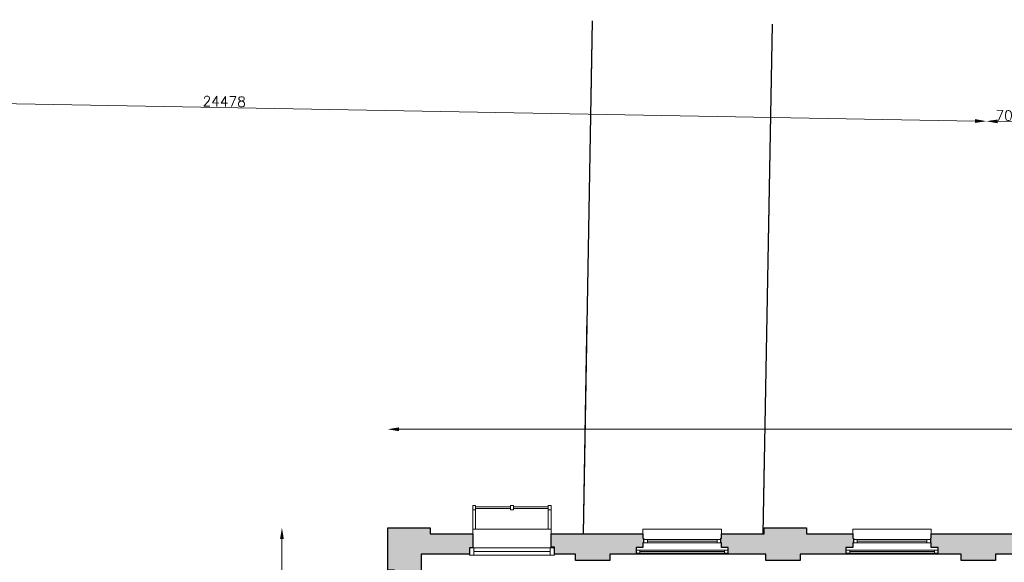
# Model space of a CAD drawing. Header units: millimetres. Extents: x -13022 to 1371524, y -38729 to 632593.
# Tile 347 of 381: x 1146954 to 1162761, y -1856 to 6853. Entities that reach past the tile are written whole.
import ezdxf

# ---------------------------------------------------------------- set-up
doc = ezdxf.new("R2010")
doc.units = ezdxf.units.MM
doc.header["$LTSCALE"] = 35
doc.linetypes.add('DASHED', pattern=[200, 100, -100])
for name, color, linetype in [('LAYER102', 1, 'Continuous'), ('LAYER111', 7, 'Continuous'), ('LAYER22', 7, 'Continuous'), ('LAYER28', 7, 'Continuous'), ('LAYER30', 7, 'Continuous')]:
    doc.layers.add(name, color=color, linetype=linetype)
doc.styles.get("Standard").update_dxf_attribs({"font": 'simplex.shx'})
doc.dimstyles.new('~R----C~', dxfattribs={"dimtxt": 162, "dimasz": 180, "dimexe": 0.18, "dimexo": 0.0625, "dimgap": 16.2, "dimtad": 1, "dimdec": 0, "dimzin": 0, "dimdsep": 46, "dimtxsty": 'Standard', "dimcen": 0.09, "dimse1": 1, "dimse2": 1, "dimclrd": 7, "dimadec": 0, "dimazin": 0, "dimtfac": 1, "dimtdec": 4, "dimtmove": 0, "dimatfit": 3, "dimfxl": 1, "dimtolj": 1, "dimtzin": 0, "dimlwd": 13, "dimarcsym": 0})

# ---------------------------------------------------------------- blocks, each defined once
blk = doc.blocks.new('*D152')
at = {"layer": 'Defpoints', "color": 0, "linetype": 'Continuous', "transparency": 16777216}
for p in [(1138028, 7312), (1162502, 6871), (1162473, 5224)]:
    blk.add_point(p, dxfattribs=at)
at = {"layer": 'LAYER102', "color": 7, "linetype": 'Continuous', "lineweight": 13, "transparency": 16777216}
blk.add_line((1138178, 5661), (1162293, 5227), dxfattribs=at)
at = {"layer": 'LAYER102', "color": 7, "linetype": 'Continuous', "transparency": 16777216}
for points in [[(1138179, 5691), (1138178, 5631), (1137998, 5664)], [(1162293, 5257), (1162292, 5197), (1162473, 5224)]]:
    blk.add_solid(points, dxfattribs=at)
at = {"layer": 'LAYER102', "color": 0, "linetype": 'Continuous', "transparency": 16777216, "insert": (1150237, 5541), "char_height": 162, "attachment_point": 5, "rotation": 358.9686}
blk.add_mtext('\\A1;24478', dxfattribs=at)
blk = doc.blocks.new('*D153')
at = {"layer": 'Defpoints', "color": 0, "linetype": 'Continuous', "transparency": 16777216}
for p in [(1163225, 7795), (1162502, 6871), (1163179, 5211)]:
    blk.add_point(p, dxfattribs=at)
at = {"layer": 'LAYER102', "color": 7, "linetype": 'Continuous', "lineweight": 13, "transparency": 16777216}
blk.add_line((1162653, 5221), (1162999, 5214), dxfattribs=at)
at = {"layer": 'LAYER102', "color": 7, "linetype": 'Continuous', "transparency": 16777216}
for points in [[(1162653, 5251), (1162652, 5191), (1162473, 5224)], [(1162999, 5244), (1162998, 5184), (1163179, 5211)]]:
    blk.add_solid(points, dxfattribs=at)
at = {"layer": 'LAYER102', "color": 0, "linetype": 'Continuous', "transparency": 16777216, "insert": (1162827, 5315), "char_height": 162, "attachment_point": 5, "rotation": 358.9686}
blk.add_mtext('\\A1;706', dxfattribs=at)
blk = doc.blocks.new('*D216')
at = {"layer": 'Defpoints', "color": 0, "linetype": 'Continuous', "transparency": 16777216}
for p in [(1210369, 279), (1152863, -1302), (1210369, -1302)]:
    blk.add_point(p, dxfattribs=at)
at = {"layer": 'LAYER102', "color": 7, "linetype": 'Continuous', "lineweight": 13, "transparency": 16777216}
blk.add_line((1153043, 279), (1210189, 279), dxfattribs=at)
at = {"layer": 'LAYER102', "color": 7, "linetype": 'Continuous', "transparency": 16777216}
for points in [[(1153043, 309), (1153043, 249), (1152863, 279)], [(1210189, 309), (1210189, 249), (1210369, 279)]]:
    blk.add_solid(points, dxfattribs=at)
at = {"layer": 'LAYER102', "color": 0, "linetype": 'Continuous', "transparency": 16777216, "insert": (1181616, 376), "char_height": 162, "attachment_point": 5}
blk.add_mtext('\\A1;57506', dxfattribs=at)
blk = doc.blocks.new('*D217')
at = {"layer": 'Defpoints', "color": 0, "linetype": 'Continuous', "transparency": 16777216}
for p in [(1151164, -1302), (1152863, -1302), (1152863, -13378)]:
    blk.add_point(p, dxfattribs=at)
at = {"layer": 'LAYER102', "color": 7, "linetype": 'Continuous', "lineweight": 13, "transparency": 16777216}
blk.add_line((1151164, -13198), (1151164, -1482), dxfattribs=at)
at = {"layer": 'LAYER102', "color": 7, "linetype": 'Continuous', "transparency": 16777216}
for points in [[(1151134, -1482), (1151194, -1482), (1151164, -1302)], [(1151134, -13198), (1151194, -13198), (1151164, -13378)]]:
    blk.add_solid(points, dxfattribs=at)
at = {"layer": 'LAYER102', "color": 0, "linetype": 'Continuous', "transparency": 16777216, "insert": (1151067, -7340), "char_height": 162, "attachment_point": 5, "rotation": 90}
blk.add_mtext('\\A1;12077', dxfattribs=at)

msp = doc.modelspace()

# ---------------------------------------------------------------- hatches: boundary and pattern name
at = {"layer": 'LAYER111', "linetype": 'Continuous', "lineweight": 5}
for points in [[(1154177.309, -1726.679), (1153397.809, -1726.679), (1153397.809, -3483.695), (1153187.809, -3483.695), (1153187.809, -3593.695), (1153112.809, -3593.695), (1153112.746, -3603.695), (1153027.809, -3603.695), (1153027.809, -3593.695), (1152972.84, -3593.711), (1152972.809, -1981.679), (1152862.809, -1981.679), (1152862.809, -1301.679), (1153542.809, -1301.679), (1153542.809, -1401.679), (1154227.34, -1401.679), (1154227.309, -1626.695), (1154177.309, -1626.695)], [(1156960.309, -1401.695), (1156960.309, -1466.695), (1156970.309, -1466.695), (1156970.309, -1541.679), (1156960.371, -1541.695), (1156960.371, -1616.679), (1156850.371, -1616.679), (1156850.371, -1726.679), (1156426.809, -1726.679), (1156426.809, -1826.679), (1155876.809, -1826.679), (1155876.809, -1726.679), (1155537.34, -1726.695), (1155537.34, -1614.773), (1155487.309, -1614.773), (1155487.34, -1401.679)], [(1160329.34, -1401.695), (1160329.434, -1466.695), (1160339.434, -1466.695), (1160339.309, -1541.711), (1160329.434, -1541.695), (1160329.434, -1616.679), (1160219.371, -1616.679), (1160219.371, -1726.679), (1159481.809, -1726.679), (1159481.809, -1826.679), (1158931.809, -1826.679), (1158931.809, -1726.679), (1158330.309, -1726.679), (1158330.309, -1616.679), (1158220.309, -1616.679), (1158220.309, -1541.695), (1158210.371, -1541.679), (1158210.309, -1466.695), (1158220.371, -1466.695), (1158220.215, -1401.695), (1158904.809, -1401.679), (1158904.809, -1301.679), (1159587.809, -1301.679), (1159587.809, -1401.679)], [(1163062.277, -1401.695), (1163062.277, -1466.695), (1163072.277, -1466.695), (1163072.277, -1541.679), (1163062.34, -1541.679), (1163062.34, -1616.679), (1162952.34, -1616.679), (1162952.34, -1726.679), (1162620.059, -1726.679), (1162620.059, -1826.679), (1162070.059, -1826.679), (1162070.059, -1726.679), (1161699.309, -1726.679), (1161699.309, -1616.679), (1161589.309, -1616.679), (1161589.309, -1541.695), (1161579.309, -1541.679), (1161579.309, -1466.695), (1161589.309, -1466.695), (1161589.309, -1401.679)]]:
    msp.add_hatch(color=254, dxfattribs=at).paths.add_polyline_path(points, flags=0)

# ---------------------------------------------------------------- linework, layer by layer
at = {"layer": 'LAYER22', "color": 7, "linetype": 'Continuous', "lineweight": 18}
for points in [[(1154227.34, -1326.679), (1154227.34, -945.133), (1154274.09, -945.133), (1154274.09, -1326.679)], [(1155440.59, -1326.679), (1155440.59, -945.133), (1155487.34, -945.133), (1155487.34, -1326.679)], [(1154227.34, -1015.133), (1154274.09, -1015.133)], [(1154833.965, -965.133), (1154274.09, -965.133)], [(1154274.09, -995.133), (1154833.965, -995.133)], [(1154880.715, -965.133), (1155440.527, -965.133)], [(1155440.527, -995.133), (1154880.715, -995.133)], [(1155440.527, -1015.133), (1155487.34, -1015.133)], [(1154227.34, -1401.679), (1154227.34, -1326.679), (1155487.34, -1326.679), (1155487.34, -1401.679)], [(1156960.34, -1401.679), (1156960.34, -1326.679), (1158220.309, -1326.679), (1158220.309, -1401.679)], [(1160329.309, -1401.679), (1160329.309, -1326.679), (1161589.277, -1326.679), (1161589.277, -1401.679)], [(1156850.371, -1726.679), (1158330.309, -1726.679)], [(1160219.371, -1726.679), (1161699.309, -1726.679)]]:
    msp.add_lwpolyline(points, dxfattribs=at)
at = {"layer": 'LAYER22', "color": 7, "linetype": 'DASHED', "lineweight": 18}
for points in [[(1154227.34, -1326.679), (1154227.34, -945.133), (1154274.09, -945.133), (1154274.09, -1326.679)], [(1155440.59, -1326.679), (1155440.59, -945.133), (1155487.34, -945.133), (1155487.34, -1326.679)], [(1154227.34, -1015.133), (1154274.09, -1015.133)], [(1154833.965, -965.133), (1154274.09, -965.133)], [(1154274.09, -995.133), (1154833.965, -995.133)], [(1154880.715, -965.133), (1155440.527, -965.133)], [(1155440.527, -995.133), (1154880.715, -995.133)], [(1155440.527, -1015.133), (1155487.34, -1015.133)], [(1154227.34, -1401.679), (1154227.34, -1326.679), (1155487.34, -1326.679), (1155487.34, -1401.679)], [(1156960.34, -1401.679), (1156960.34, -1326.679), (1158220.309, -1326.679), (1158220.309, -1401.679)], [(1160329.309, -1401.679), (1160329.309, -1326.679), (1161589.277, -1326.679), (1161589.277, -1401.679)], [(1156850.371, -1726.679), (1158330.309, -1726.679)], [(1160219.371, -1726.679), (1161699.309, -1726.679)]]:
    msp.add_lwpolyline(points, dxfattribs=at)
at = {"layer": 'LAYER22', "color": 7, "linetype": 'Continuous', "lineweight": 18}
msp.add_lwpolyline([(1154880.715, -945.133), (1154880.715, -1015.133), (1154833.902, -1015.133), (1154833.902, -945.133)], close=True, dxfattribs=at)
at = {"layer": 'LAYER22', "color": 7, "linetype": 'DASHED', "lineweight": 18}
msp.add_lwpolyline([(1154880.715, -945.133), (1154880.715, -1015.133), (1154833.902, -1015.133), (1154833.902, -945.133)], close=True, dxfattribs=at)
at = {"layer": 'LAYER28', "color": 9, "linetype": 'Continuous', "lineweight": 25}
for points in [[(1156003.688, -1401.703), (1156151.985, 6835.775)], [(1159033.393, 6783.902), (1158886.03, -1401.702)]]:
    msp.add_lwpolyline(points, dxfattribs=at)
at = {"layer": 'LAYER28', "color": 9, "linetype": 'DASHED', "lineweight": 25}
for points in [[(1156003.688, -1401.703), (1156151.985, 6835.775)], [(1159033.393, 6783.902), (1158886.03, -1401.702)]]:
    msp.add_lwpolyline(points, dxfattribs=at)
at = {"layer": 'LAYER28', "color": 7, "linetype": 'Continuous', "lineweight": 25}
for points in [[(1154177.309, -1726.679), (1153397.809, -1726.679), (1153397.809, -3483.695), (1153187.809, -3483.695), (1153187.809, -3593.695), (1153112.809, -3593.695), (1153112.746, -3603.695), (1153027.809, -3603.695), (1153027.809, -3593.695), (1152972.84, -3593.711), (1152972.809, -1981.679), (1152862.809, -1981.679), (1152862.809, -1301.679), (1153542.809, -1301.679), (1153542.809, -1401.679), (1154227.34, -1401.679), (1154227.309, -1626.695), (1154177.309, -1626.695)], [(1156960.309, -1401.695), (1156960.309, -1466.695), (1156970.309, -1466.695), (1156970.309, -1541.679), (1156960.371, -1541.695), (1156960.371, -1616.679), (1156850.371, -1616.679), (1156850.371, -1726.679), (1156426.809, -1726.679), (1156426.809, -1826.679), (1155876.809, -1826.679), (1155876.809, -1726.679), (1155537.34, -1726.695), (1155537.34, -1614.773), (1155487.309, -1614.773), (1155487.34, -1401.679)], [(1160329.34, -1401.695), (1160329.434, -1466.695), (1160339.434, -1466.695), (1160339.309, -1541.711), (1160329.434, -1541.695), (1160329.434, -1616.679), (1160219.371, -1616.679), (1160219.371, -1726.679), (1159481.809, -1726.679), (1159481.809, -1826.679), (1158931.809, -1826.679), (1158931.809, -1726.679), (1158330.309, -1726.679), (1158330.309, -1616.679), (1158220.309, -1616.679), (1158220.309, -1541.695), (1158210.371, -1541.679), (1158210.309, -1466.695), (1158220.371, -1466.695), (1158220.215, -1401.695), (1158904.809, -1401.679), (1158904.809, -1301.679), (1159587.809, -1301.679), (1159587.809, -1401.679)], [(1163062.277, -1401.695), (1163062.277, -1466.695), (1163072.277, -1466.695), (1163072.277, -1541.679), (1163062.34, -1541.679), (1163062.34, -1616.679), (1162952.34, -1616.679), (1162952.34, -1726.679), (1162620.059, -1726.679), (1162620.059, -1826.679), (1162070.059, -1826.679), (1162070.059, -1726.679), (1161699.309, -1726.679), (1161699.309, -1616.679), (1161589.309, -1616.679), (1161589.309, -1541.695), (1161579.309, -1541.679), (1161579.309, -1466.695), (1161589.309, -1466.695), (1161589.309, -1401.679)]]:
    msp.add_lwpolyline(points, close=True, dxfattribs=at)
at = {"layer": 'LAYER30', "color": 7, "linetype": 'Continuous', "lineweight": 18}
for points in [[(1156970.34, -1491.679), (1157030.34, -1491.679), (1157030.34, -1541.679), (1156970.34, -1541.679)], [(1158150.34, -1491.679), (1158210.34, -1491.679), (1158210.34, -1541.679), (1158150.34, -1541.679)], [(1160339.309, -1491.679), (1160399.309, -1491.679), (1160399.309, -1541.679), (1160339.309, -1541.679)], [(1161519.309, -1491.679), (1161579.309, -1491.679), (1161579.309, -1541.679), (1161519.309, -1541.679)], [(1154177.34, -1626.695), (1154244.34, -1626.695), (1154244.34, -1740.695), (1154177.34, -1740.695)], [(1155470.34, -1626.695), (1155537.34, -1626.695), (1155537.34, -1740.695), (1155470.34, -1740.695)], [(1156910.371, -1709.867), (1156850.371, -1709.867), (1156850.371, -1659.867), (1156910.371, -1659.867)], [(1158330.34, -1709.867), (1158270.34, -1709.867), (1158270.34, -1659.867), (1158330.34, -1659.867)], [(1160279.402, -1709.867), (1160219.402, -1709.867), (1160219.402, -1659.867), (1160279.402, -1659.867)], [(1161699.371, -1709.867), (1161639.371, -1709.867), (1161639.371, -1659.867), (1161699.371, -1659.867)]]:
    msp.add_lwpolyline(points, close=True, dxfattribs=at)
for points in [[(1157030.34, -1491.679), (1158150.34, -1491.679)], [(1157030.34, -1516.679), (1158150.34, -1516.679)], [(1157030.34, -1541.679), (1158150.34, -1541.679)], [(1160399.309, -1491.679), (1161519.309, -1491.679)], [(1160399.309, -1516.679), (1161519.309, -1516.679)], [(1160399.309, -1541.679), (1161519.309, -1541.679)], [(1154244.34, -1626.695), (1155470.34, -1626.695)], [(1154244.34, -1683.695), (1155470.34, -1683.695)], [(1158270.34, -1659.867), (1156910.371, -1659.867)], [(1158270.34, -1684.867), (1156910.371, -1684.867)], [(1158270.34, -1709.867), (1156910.371, -1709.867)], [(1161639.371, -1659.867), (1160279.402, -1659.867)], [(1161639.371, -1684.867), (1160279.402, -1684.867)], [(1161639.371, -1709.867), (1160279.402, -1709.867)], [(1154244.34, -1740.695), (1155470.34, -1740.695)]]:
    msp.add_lwpolyline(points, dxfattribs=at)

# ---------------------------------------------------------------- dimensions: what is measured, and where the dimension line sits
at = {"layer": 'LAYER102', "color": 7, "linetype": 'Continuous'}
for base, p1, p2, angle, picture, middle in [((1163178.691, 5211.056), (1162502.462, 6871.075), (1163225.213, 7795.231), 358.9686325, '*D153', (1162827.498, 5314.594)), ((1162472.805, 5223.764), (1138028.115, 7311.679), (1162502.462, 6871.075), 358.9686325, '*D152', (1150237.382, 5541.25)), ((1151163.809, -1301.695), (1152862.84, -13378.351), (1152862.809, -1301.695), 90, '*D217', (1151066.609, -7340.023))]:
    dim = msp.add_linear_dim(base=base, p1=p1, p2=p2, angle=angle, dimstyle='~R----C~', dxfattribs=at)
    dim.commit()
    dim.dimension.update_dxf_attribs({"geometry": picture, "text_midpoint": middle})
dim = msp.add_linear_dim(base=(1210368.809, 278.664), p1=(1152862.809, -1301.679), p2=(1210368.809, -1301.679), dimstyle='~R----C~', dxfattribs=at)
dim.commit()
dim.dimension.update_dxf_attribs({"geometry": '*D216', "text_midpoint": (1181615.809, 375.864)})

doc.saveas('drawing.dxf')
